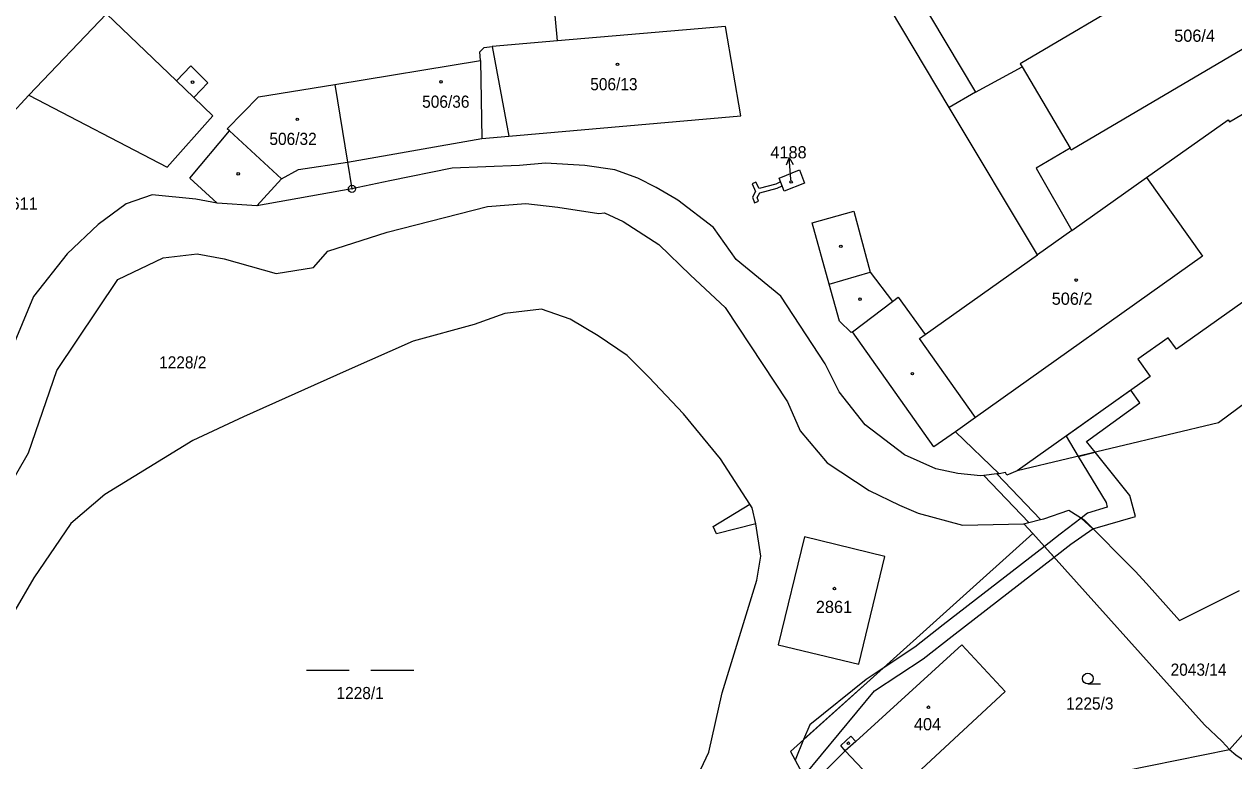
# Model space of a CAD drawing. Extents: x -679733 to -673243, y -1075091 to -1066557.
# Drawn here: x -677024.3 to -676855.4, y -1070819.7 to -1070716.7 of the extents above; entities that cross this region are included whole.
import ezdxf
from ezdxf.enums import TextEntityAlignment as Align

# ---------------------------------------------------------------- set-up
doc = ezdxf.new("R2010")
doc.units = 0
doc.header["$LTSCALE"] = 0.68
for name, color, linetype, lineweight in [('1', 7, 'Continuous', 25), ('13', 7, 'Continuous', 13), ('3', 7, 'Continuous', 25), ('4', 7, 'Continuous', 13), ('5', 7, 'Continuous', 25), ('7', 7, 'Continuous', 13), ('8', 7, 'Continuous', 25)]:
    doc.layers.add(name, color=color, linetype=linetype, lineweight=lineweight)
doc.layers.add('2', color=7, linetype='Continuous')

msp = doc.modelspace()

# ---------------------------------------------------------------- linework, layer by layer
at = {"layer": '1'}
for p, q in [((-676949.82, -1070719.08), (-676951.28, -1070703.69)), ((-676958.96, -1070719.87), (-676956.62, -1070732.39)), ((-676980.96, -1070725.14), (-676979.17, -1070736)), ((-676882.78, -1070748.97), (-676895.12, -1070728.36)), ((-676979.17, -1070736), (-676978.55, -1070739.75)), ((-676877.98, -1070745.56), (-676882.78, -1070748.97))]:
    msp.add_line(p, q, dxfattribs=at)
for points in [[(-676895.12, -1070728.36), (-676918.1, -1070689.75), (-676914.43, -1070687.67), (-676914.21, -1070687.45)], [(-676840.2, -1070688.13), (-676840.32, -1070687.92), (-676853.52, -1070695.8), (-676850.07, -1070701.56), (-676885.18, -1070722.27), (-676884.94, -1070722.68), (-676878.23, -1070734.06)], [(-676840.2, -1070688.13), (-676829.39, -1070706.31), (-676842.59, -1070714.07), (-676842.87, -1070713.59), (-676878.06, -1070734.35), (-676878.23, -1070734.06)], [(-677034.28, -1070697.59), (-677046.67, -1070710.74), (-677026.45, -1070729.62), (-677023.7, -1070726.67), (-677004.38, -1070736.72), (-676997.98, -1070729.55), (-677000.66, -1070726.99), (-676998.67, -1070724.91), (-677001.07, -1070722.57), (-677003.08, -1070724.67), (-677012.86, -1070715.31), (-677017.01, -1070711.34), (-677014.07, -1070708.12), (-677018.61, -1070704), (-677021.65, -1070707.35), (-677022.05, -1070707.36), (-677024.63, -1070704.99), (-677021.89, -1070702.22), (-677023.46, -1070700.67), (-677023.03, -1070700.24), (-677023.35, -1070699.92), (-677020.51, -1070697.05)], [(-676956.62, -1070732.39), (-676924.22, -1070729.55), (-676926.37, -1070717.06), (-676949.82, -1070719.08), (-676958.96, -1070719.87)], [(-676980.96, -1070725.14), (-676960.57, -1070721.79), (-676960.68, -1070720.61), (-676960.09, -1070720), (-676958.96, -1070719.87)], [(-676791.81, -1070723.66), (-676812.53, -1070740.21), (-676828.51, -1070750.96), (-676857.49, -1070772.45), (-676885.64, -1070779.16)], [(-676997.4, -1070741.72), (-677001.2, -1070738.24), (-676995.64, -1070731.65), (-676995.97, -1070731.36), (-676991.6, -1070726.87), (-676980.96, -1070725.14)], [(-676877.98, -1070745.56), (-676867.53, -1070738.15), (-676856.14, -1070730.08), (-676855.94, -1070730.37), (-676847.66, -1070725.47), (-676837.67, -1070742.46), (-676839.83, -1070743.73), (-676838.77, -1070745.52), (-676840.2, -1070746.36), (-676841.25, -1070744.57), (-676842.99, -1070745.59), (-676846.69, -1070748.21), (-676845.57, -1070749.9), (-676846.66, -1070750.67), (-676847.85, -1070749.03), (-676852.87, -1070752.58), (-676851.87, -1070754), (-676863.38, -1070762.15), (-676864.51, -1070760.55), (-676868.75, -1070763.56), (-676867.04, -1070765.97), (-676885.64, -1070779.16)], [(-676979.17, -1070736), (-676960.41, -1070732.72), (-676956.62, -1070732.39)], [(-676878.23, -1070734.06), (-676882.97, -1070736.85), (-676877.98, -1070745.56)], [(-676888.14, -1070779.54), (-676888.45, -1070779.58), (-676890.29, -1070779.8), (-676890.75, -1070779.86), (-676893.93, -1070779.51), (-676896.99, -1070778.86), (-676901.36, -1070776.91), (-676906.86, -1070772.7), (-676910.48, -1070768.1), (-676912.42, -1070764.19), (-676918.64, -1070754.75), (-676924.86, -1070749.59), (-676928.04, -1070745.14), (-676933.03, -1070741.3), (-676933.25, -1070741.19), (-676936.07, -1070739.53), (-676938.62, -1070738.27), (-676941.84, -1070737.1), (-676946.03, -1070736.49), (-676951.52, -1070736.14), (-676955.16, -1070736.5), (-676964.53, -1070736.83), (-676973.26, -1070738.63), (-676978.55, -1070739.75)], [(-676978.55, -1070739.75), (-676991.84, -1070742.1), (-676997.4, -1070741.72)], [(-676997.4, -1070741.72), (-677000.36, -1070741.19), (-677006.47, -1070740.6), (-677010.11, -1070741.84), (-677014, -1070744.73), (-677018.32, -1070748.82), (-677023.06, -1070754.8), (-677028.38, -1070767.57), (-677031.98, -1070774.25), (-677033.96, -1070775.82), (-677039.43, -1070784.79), (-677039.06, -1070786.18), (-677039.39, -1070786.77)], [(-677028.32, -1070784.52), (-677023.72, -1070776.62), (-677019.76, -1070765.14), (-677011.26, -1070752.43), (-677004.93, -1070749.36), (-677000.17, -1070748.82), (-676996.38, -1070749.52), (-676989.14, -1070751.58), (-676983.94, -1070750.74), (-676981.93, -1070748.44), (-676973.61, -1070745.79), (-676959.61, -1070742.23), (-676954.26, -1070741.78), (-676949.81, -1070742.3), (-676944.07, -1070743.19), (-676943.28, -1070743.1), (-676940.64, -1070744.29), (-676935.66, -1070747.52), (-676931.26, -1070751.78), (-676926.4, -1070756.34), (-676917.72, -1070769.51), (-676915.92, -1070773.56), (-676912.15, -1070778.02), (-676906.3, -1070781.87), (-676902.07, -1070783.96), (-676899.43, -1070785.04), (-676893.25, -1070786.74), (-676884.68, -1070786.53)], [(-676888.14, -1070779.54), (-676894.24, -1070773.67), (-676897.26, -1070775.81), (-676908.63, -1070759.7), (-676908.79, -1070759.82), (-676910.45, -1070758.24), (-676911.88, -1070753.04), (-676914.24, -1070744.49), (-676908.42, -1070742.85), (-676906.14, -1070751.39), (-676903.03, -1070755.49), (-676902.23, -1070754.89), (-676898.45, -1070760.08), (-676882.78, -1070748.97)], [(-676930.57, -1070822.42), (-676928.68, -1070818.43), (-676926.82, -1070810.18), (-676922.01, -1070794.4), (-676921.41, -1070791.08), (-676922.11, -1070786.53), (-676922.65, -1070784.32), (-676922.97, -1070783.82), (-676927.08, -1070777.48), (-676932.24, -1070771.18), (-676937.09, -1070766.07), (-676940.12, -1070763.03), (-676944.15, -1070760.28), (-676948.06, -1070757.96), (-676952.05, -1070756.53), (-676957.18, -1070757.14), (-676961.46, -1070758.7), (-676970.02, -1070761.01), (-676979.34, -1070765.15), (-676993.71, -1070771.59), (-677000.78, -1070774.92), (-677008.99, -1070779.92), (-677013.06, -1070782.43), (-677017.8, -1070786.51), (-677022.97, -1070794.1), (-677028.35, -1070803.23)], [(-676885.64, -1070779.16), (-676887.05, -1070779.75), (-676887.25, -1070779.37), (-676888.14, -1070779.54)], [(-676884.68, -1070786.53), (-676884, -1070786.36), (-676882.36, -1070785.96), (-676881.88, -1070785.84), (-676878.42, -1070784.64), (-676876.26, -1070786.01), (-676869.13, -1070793.18), (-676867.57, -1070794.88), (-676862.94, -1070800.05), (-676854.56, -1070795.88)], [(-676855.98, -1070818.07), (-676856.99, -1070816.97), (-676859.43, -1070814.62), (-676883.43, -1070787.92), (-676884.68, -1070786.53)], [(-676883.43, -1070787.92), (-676917.3, -1070818.34), (-676914.74, -1070823.1)], [(-676914.74, -1070823.1), (-676913.55, -1070822.17), (-676909.63, -1070818.26), (-676910.25, -1070817.54), (-676908.84, -1070816.2), (-676908.18, -1070816.94), (-676893.35, -1070803.44), (-676887.28, -1070809.99), (-676898.98, -1070820.81)], [(-676850.18, -1070811.62), (-676855.98, -1070818.07), (-676855.05, -1070818.84), (-676845.83, -1070825.14)], [(-676890.42, -1070826.27), (-676889.24, -1070824.72), (-676870.65, -1070821.05), (-676855.98, -1070818.07)]]:
    msp.add_lwpolyline(points, dxfattribs=at)
for points in [[(-676915.33, -1070738.94), (-676918.15, -1070740.06), (-676918.86, -1070738.23), (-676916.03, -1070737.09)], [(-676919.02, -1070803.46), (-676907.75, -1070806.14), (-676904.1, -1070791.12), (-676915.32, -1070788.37)]]:
    msp.add_lwpolyline(points, close=True, dxfattribs=at)
at = {"layer": '13'}
for points in [[(-676919.34, -1070739.09), (-676921.66, -1070739.71), (-676922.11, -1070738.79), (-676922.64, -1070739.04), (-676922.16, -1070740.11), (-676922.61, -1070740.89), (-676922.32, -1070741.68), (-676921.76, -1070741.48), (-676921.95, -1070740.95), (-676921.57, -1070740.3), (-676919.14, -1070739.65), (-676918.44, -1070739.31), (-676918.66, -1070738.74)], [(-676877.09, -1070777.12), (-676874.71, -1070776.55), (-676875.94, -1070775.02), (-676868.47, -1070769.65), (-676869.74, -1070767.88), (-676878.79, -1070774.3)], [(-676876.68, -1070785.75), (-676876.26, -1070786.01), (-676875.03, -1070787.25), (-676869.07, -1070785.52), (-676869.89, -1070782.57), (-676874.71, -1070776.55), (-676877.09, -1070777.12), (-676873.2, -1070783.57), (-676873.04, -1070784.21), (-676875.78, -1070785.05)], [(-676880.47, -1070791.21), (-676878.13, -1070789.4), (-676875.03, -1070787.25), (-676876.68, -1070785.75), (-676879.6, -1070788.01), (-676881.81, -1070789.72)], [(-676916.65, -1070819.55), (-676915.43, -1070821.82), (-676905.55, -1070809.9), (-676898.77, -1070805.4), (-676894.72, -1070802.24), (-676880.47, -1070791.21), (-676881.81, -1070789.72), (-676895.94, -1070800.66), (-676899.93, -1070803.78), (-676904.33, -1070806.69), (-676915.45, -1070816.68)], [(-676915.45, -1070816.68), (-676904.33, -1070806.69), (-676906.73, -1070808.28), (-676914.6, -1070814.65)]]:
    msp.add_lwpolyline(points, close=True, dxfattribs=at)
at = {"layer": '3'}
for p, q in [((-676984.919, -1070806.97), (-676978.919, -1070806.97)), ((-676975.919, -1070806.97), (-676969.919, -1070806.97)), ((-676875.743, -1070808.92), (-676873.993, -1070808.92))]:
    msp.add_line(p, q, dxfattribs=at)
msp.add_circle((-676875.7429, -1070808.1698), 0.75, dxfattribs=at)
at = {"layer": '4'}
for p, q in [((-677023.7, -1070726.67), (-677012.86, -1070715.31)), ((-676960.57, -1070721.79), (-676960.41, -1070732.72)), ((-677003.08, -1070724.67), (-677000.66, -1070726.99)), ((-676891.45, -1070726.25), (-676895.12, -1070728.36)), ((-676995.64, -1070731.65), (-676988.37, -1070738.34)), ((-676986.03, -1070737.05), (-676979.17, -1070736)), ((-676867.53, -1070738.15), (-676859.71, -1070749.17)), ((-676859.71, -1070749.17), (-676891.44, -1070771.68)), ((-676911.88, -1070753.04), (-676906.14, -1070751.39)), ((-676908.63, -1070759.7), (-676903.03, -1070755.49)), ((-676899.26, -1070760.66), (-676898.45, -1070760.08)), ((-676891.44, -1070771.68), (-676899.26, -1070760.66)), ((-676891.44, -1070771.68), (-676894.24, -1070773.67)), ((-676890.29, -1070779.8), (-676884, -1070786.36)), ((-676888.45, -1070779.58), (-676882.36, -1070785.96)), ((-676928.07, -1070786.93), (-676922.97, -1070783.82)), ((-676927.63, -1070787.96), (-676928.07, -1070786.93)), ((-676922.11, -1070786.53), (-676927.63, -1070787.96)), ((-676908.18, -1070816.94), (-676909.63, -1070818.26)), ((-676909.63, -1070818.26), (-676903.38, -1070824.89))]:
    msp.add_line(p, q, dxfattribs=at)
for points in [[(-676914.43, -1070687.67), (-676891.45, -1070726.25), (-676884.94, -1070722.68)], [(-676991.84, -1070742.1), (-676988.37, -1070738.34), (-676986.03, -1070737.05)]]:
    msp.add_lwpolyline(points, dxfattribs=at)
at = {"layer": '5'}
for centre in [(-676941.4568, -1070722.3492), (-677000.8168, -1070724.8292), (-676966.1068, -1070724.7892), (-676986.1868, -1070730.0392), (-676994.4368, -1070737.6392), (-676917.2035, -1070738.7841), (-676910.2568, -1070747.7692), (-676877.3768, -1070752.4892), (-676907.5668, -1070755.1592), (-676900.2568, -1070765.5692), (-676911.1468, -1070795.5892), (-676898.0168, -1070812.1692), (-676909.1968, -1070817.1992)]:
    msp.add_circle(centre, 0.175, dxfattribs=at)
at = {"layer": '7'}
msp.add_line((-676917.492, -1070735.38), (-676917.903, -1070736.422), dxfattribs=at)
msp.add_lwpolyline([(-676917.21, -1070738.61), (-676917.23, -1070738.37), (-676917.492, -1070735.38), (-676916.905, -1070736.334)], dxfattribs=at)
at = {"layer": '8'}
for radius in [0.5, 0.0303]:
    msp.add_circle((-676978.55, -1070739.7499), radius, dxfattribs=at)

# ---------------------------------------------------------------- texts
at = {"layer": '2'}
for s, p in [('506/4', (-676863.68, -1070719.19)), ('2611', (-677027.51, -1070742.65)), ('506/2', (-676880.79, -1070755.94)), ('2861', (-676913.74, -1070798.999)), ('404', (-676900.04, -1070815.39))]:
    msp.add_text(s, height=1.7, dxfattribs=at).set_placement(p)
at = {"layer": '2', "width": 0.95}
for s, p in [('506/13', (-676945.26, -1070725.97)), ('506/32', (-676990.08, -1070733.61)), ('1228/2', (-677005.49, -1070764.84)), ('1228/1', (-676980.71, -1070811.04)), ('1225/3', (-676878.77, -1070812.499))]:
    msp.add_text(s, height=1.7, dxfattribs=at).set_placement(p)
for s, p in [('506/36', (-676965.439, -1070728.41)), ('2043/14', (-676860.28, -1070807.769))]:
    msp.add_text(s, height=1.7, dxfattribs=at).set_placement(p, align=Align.CENTER)
at = {"layer": '2'}
msp.add_text('4188', height=1.7, dxfattribs=at).set_placement((-676917.56, -1070735.479), align=Align.CENTER)

doc.saveas('drawing.dxf')
